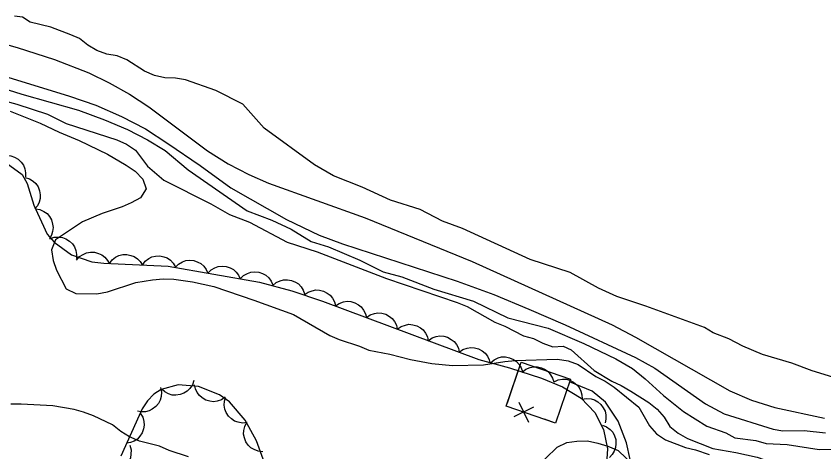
# Model space of a CAD drawing. Extents: x 336540 to 340074, y 5572036 to 5573747.
# Drawn here: x 338867.9 to 338941.3, y 5572895.6 to 5572935.2 of the extents above; entities that cross this region are included whole.
import ezdxf

# ---------------------------------------------------------------- set-up
doc = ezdxf.new("R2010")
doc.units = 0
for name, color, linetype in [('Niveau 1', 7, 'Continuous'), ('Niveau 2', 7, 'Continuous'), ('Niveau 22', 7, 'Continuous'), ('Niveau 37', 7, 'Continuous'), ('Niveau 4', 7, 'Continuous'), ('Niveau 44', 7, 'Continuous')]:
    doc.layers.add(name, color=color, linetype=linetype)

msp = doc.modelspace()

# ---------------------------------------------------------------- linework, layer by layer
at = {"layer": 'Niveau 1'}
for points in [[(338867.35, 5572926.53), (338870.09, 5572925.45), (338871.8, 5572924.63), (338873.62, 5572923.88), (338876.19, 5572922.63), (338877.9, 5572921.64), (338878.7, 5572921.09), (338879.4, 5572920.37), (338879.7, 5572919.47), (338879.2, 5572918.67), (338878.36, 5572918.2), (338877.52, 5572917.85), (338875.72, 5572917.25), (338873.93, 5572916.48), (338871.47, 5572914.85), (338871.1, 5572913.94), (338871.28, 5572912.98), (338871.58, 5572912.08), (338872.46, 5572910.4), (338873.32, 5572909.97), (338875.24, 5572909.95), (338876.2, 5572910.13), (338878.78, 5572910.97), (338880.3, 5572911.23), (338881.26, 5572911.3), (338882.23, 5572911.27), (338883.93, 5572911.02), (338885.86, 5572910.6), (338889.5, 5572909.37), (338893.08, 5572908.08), (338896.4, 5572906.17), (338897.25, 5572905.79), (338899.07, 5572905.2), (338899.93, 5572904.82), (338901.85, 5572904.46), (338903.73, 5572903.99), (338905.66, 5572903.63), (338907.52, 5572903.44), (338910.35, 5572903.49), (338912.27, 5572903.81), (338913.22, 5572903.89), (338917.07, 5572904.02), (338918.03, 5572903.86), (338918.94, 5572903.54), (338920.54, 5572902.44), (338921.4, 5572902.01), (338922.2, 5572901.46), (338924.44, 5572899.64), (338925.43, 5572897.96), (338926.07, 5572897.24), (338926.87, 5572896.69), (338928.69, 5572895.99), (338929.6, 5572895.78), (338930.85, 5572895.35)], [(338883.55, 5572895.13), (338881.79, 5572895.72), (338880.93, 5572896.1), (338879.11, 5572896.57), (338878.2, 5572896.95), (338877.4, 5572897.44), (338876.66, 5572898.05), (338874.94, 5572898.87), (338874.03, 5572899.19), (338873.18, 5572899.45), (338871.25, 5572899.76), (338868.37, 5572899.93), (338867.41, 5572899.91)]]:
    msp.add_lwpolyline(points, dxfattribs=at)
at = {"layer": 'Niveau 2'}
for points in [[(338864.76, 5572933.22), (338868.01, 5572932.32), (338871.38, 5572931.23), (338874.49, 5572930.02), (338876.36, 5572929.11), (338878.19, 5572928.07), (338879.95, 5572926.92), (338885.27, 5572922.93), (338887.17, 5572921.74), (338889.03, 5572920.77), (338890.82, 5572920), (338899.61, 5572916.84), (338909.31, 5572912.89), (338922.04, 5572907.13), (338924.14, 5572906.02), (338932.71, 5572901.13), (338934.69, 5572900.29), (338936.8, 5572899.63), (338941.31, 5572898.66)], [(338857.98, 5572932.43), (338872.74, 5572927.88), (338875.14, 5572927.07), (338877.47, 5572926.06), (338879.65, 5572924.92), (338881.69, 5572923.61), (338884.62, 5572921.61), (338887.39, 5572919.58), (338892.47, 5572916.68), (338895.43, 5572915.26), (338897.53, 5572914.47), (338907.95, 5572911.08), (338911.28, 5572909.88), (338914.47, 5572908.55), (338917.75, 5572907.13), (338924.16, 5572904.16), (338925.91, 5572903.18), (338930.51, 5572899.95), (338932.19, 5572899.05), (338936.64, 5572897.64), (338937.54, 5572897.49), (338939.47, 5572897.52), (338941.4, 5572897.33)], [(338861.62, 5572930.23), (338868.41, 5572928.09), (338873.58, 5572926.63), (338875.94, 5572925.76), (338878.01, 5572924.87), (338879.83, 5572923.94), (338881.44, 5572922.96), (338883.52, 5572921.21)], [(338865.07, 5572927.95), (338867.96, 5572927.16), (338870.74, 5572926.26), (338872.44, 5572925.4), (338877.04, 5572923.92), (338877.94, 5572923.54), (338878.74, 5572922.99), (338879.84, 5572921.55), (338881.32, 5572920.28), (338885.59, 5572918.12), (338887.29, 5572917.14), (338889.11, 5572916.44), (338892.52, 5572914.65), (338895.24, 5572913.75), (338901.54, 5572911.35), (338907.95, 5572909.17), (338908.86, 5572908.8), (338911.36, 5572907.38), (338912.27, 5572907.01), (338913.97, 5572906.14), (338914.88, 5572905.88), (338915.73, 5572905.45), (338916.64, 5572905.13), (338917.57, 5572905.18), (338918.32, 5572904.87), (338920.39, 5572902.98), (338921.99, 5572902), (338922.85, 5572901.62), (338923.71, 5572901.12), (338925.37, 5572900.08), (338926.11, 5572899.47), (338926.75, 5572898.75), (338927.27, 5572897.91), (338928.02, 5572897.3)], [(338883.52, 5572921.21), (338888.89, 5572917.49), (338891.13, 5572916.62), (338892.89, 5572915.83), (338894.69, 5572914.69), (338896.26, 5572914.22), (338899.11, 5572913.01), (338901.24, 5572911.93), (338902.94, 5572911.49), (338905.85, 5572910.37), (338909.43, 5572909.28), (338912.55, 5572907.75), (338916.22, 5572906.84), (338919.46, 5572905.42), (338922.36, 5572904.05), (338923.87, 5572903.17), (338925.04, 5572902.22), (338926.7, 5572900.71), (338928.51, 5572899.26), (338930.62, 5572897.93), (338932.35, 5572897.33), (338933.16, 5572896.86), (338935.09, 5572896.62), (338936, 5572896.35), (338937.92, 5572896.27), (338940.82, 5572895.82), (338944.67, 5572895.89)], [(338928.02, 5572897.3), (338928.88, 5572896.81), (338931.16, 5572895.89), (338933.26, 5572895.54), (338935.19, 5572895.12), (338937.01, 5572894.48), (338937.97, 5572894.38), (338940.85, 5572894.66), (338942.77, 5572894.7)], [(338914.91, 5572893.95), (338917.02, 5572896.02), (338917.92, 5572896.43), (338918.82, 5572896.56), (338919.78, 5572896.58), (338920.74, 5572896.37), (338921.65, 5572896.11), (338922.56, 5572895.73), (338924, 5572894.35)]]:
    msp.add_lwpolyline(points, dxfattribs=at)
at = {"layer": 'Niveau 22'}
msp.add_lwpolyline([(338918.76, 5572875.52), (338918.65, 5572877.9), (338919.37, 5572880.94), (338920.47, 5572884.38), (338921.02, 5572887.46), (338921.49, 5572889.56), (338923.29, 5572892.87), (338923.65, 5572894.9), (338923.34, 5572896.42), (338922.57, 5572898.38), (338921.42, 5572900.1), (338920.21, 5572901.1), (338918.16, 5572901.94)], dxfattribs=at)
at = {"layer": 'Niveau 37'}
for p, q in [((338914.89, 5572899.64), (338913.09, 5572898.77)), ((338913.55, 5572900.1), (338914.43, 5572898.3))]:
    msp.add_line(p, q, dxfattribs=at)
for points in [[(338913.78, 5572903.74), (338918.25, 5572902.2), (338916.88, 5572898.21), (338912.41, 5572899.75), (338913.78, 5572903.74)], [(338912.52, 5572900.06), (338913.78, 5572903.74)], [(338913.78, 5572903.74), (338918.25, 5572902.2), (338916.88, 5572898.21), (338915.88, 5572898.55)]]:
    msp.add_lwpolyline(points, dxfattribs=at)
at = {"layer": 'Niveau 4'}
msp.add_lwpolyline([(338942.86, 5572902.14), (338940.18, 5572902.94), (338938.35, 5572903.64), (338935.67, 5572904.44), (338933.89, 5572905.2), (338932.63, 5572905.86), (338931.2, 5572906.4), (338930.4, 5572906.89), (338925.09, 5572908.83), (338922.46, 5572909.69), (338920.8, 5572910.45), (338918.22, 5572911.88), (338914.57, 5572913.06), (338908.45, 5572915.89), (338906.62, 5572916.54), (338904.58, 5572917.61), (338901.91, 5572918.45), (338899.34, 5572919.64), (338896.72, 5572920.66), (338895.01, 5572921.65), (338890.43, 5572925), (338888.48, 5572927.17), (338886.03, 5572928.42), (338883.29, 5572929.38), (338882.39, 5572929.53), (338881.42, 5572929.56), (338880.46, 5572929.77), (338879.55, 5572930.15), (338877.95, 5572931.19), (338877.09, 5572931.57), (338876.13, 5572931.71), (338875.22, 5572932.03), (338874.42, 5572932.53), (338873.67, 5572933.13), (338872.88, 5572933.46), (338871.05, 5572934.15), (338869.18, 5572934.62), (338868.49, 5572935.06), (338867.76, 5572935.16)], dxfattribs=at)
at = {"layer": 'Niveau 44'}
for points in [[(338865.29, 5572923.05), (338868.46, 5572920.79), (338868.89, 5572919.95), (338869.5, 5572917.99), (338870.73, 5572915.37), (338871.37, 5572914.65), (338872.92, 5572913.49), (338874.79, 5572912.84), (338875.86, 5572912.72), (338881.7, 5572912.46), (338890, 5572910.99), (338892.93, 5572910.23), (338895.71, 5572909.28), (338909.91, 5572903.99), (338912.71, 5572903.21), (338915.61, 5572902.29), (338917.51, 5572901.5), (338919.2, 5572900.47), (338920.46, 5572899.17), (338921.23, 5572897.62), (338921.61, 5572895.87), (338921.5, 5572894.07)], [(338866.31, 5572922.33), (338866.7, 5572922.47), (338867.1, 5572922.5), (338867.43, 5572922.47), (338867.76, 5572922.35), (338868.08, 5572922.16), (338868.35, 5572921.89), (338868.56, 5572921.64), (338868.68, 5572921.31), (338868.76, 5572920.94), (338868.75, 5572920.58)], [(338868.72, 5572920.51), (338869.12, 5572920.39), (338869.45, 5572920.17), (338869.7, 5572919.95), (338869.89, 5572919.65), (338870.03, 5572919.31), (338870.08, 5572918.93), (338870.09, 5572918.6), (338869.99, 5572918.26), (338869.83, 5572917.93), (338869.61, 5572917.65)], [(338869.65, 5572917.66), (338870.07, 5572917.6), (338870.43, 5572917.42), (338870.71, 5572917.24), (338870.93, 5572916.97), (338871.12, 5572916.65), (338871.22, 5572916.28), (338871.27, 5572915.96), (338871.22, 5572915.61), (338871.11, 5572915.26), (338870.93, 5572914.95)], [(338870.97, 5572914.95), (338871.37, 5572915.09), (338871.77, 5572915.1), (338872.1, 5572915.07), (338872.43, 5572914.94), (338872.74, 5572914.74), (338873.01, 5572914.47), (338873.2, 5572914.21), (338873.32, 5572913.88), (338873.39, 5572913.51), (338873.37, 5572913.15)], [(338873.38, 5572913), (338873.66, 5572913.32), (338874, 5572913.53), (338874.3, 5572913.67), (338874.65, 5572913.73), (338875.01, 5572913.72), (338875.38, 5572913.61), (338875.69, 5572913.49), (338875.96, 5572913.26), (338876.2, 5572912.98), (338876.37, 5572912.66)], [(338876.37, 5572912.7), (338876.62, 5572913.03), (338876.94, 5572913.27), (338877.23, 5572913.43), (338877.58, 5572913.51), (338877.95, 5572913.52), (338878.32, 5572913.44), (338878.63, 5572913.34), (338878.92, 5572913.13), (338879.18, 5572912.87), (338879.37, 5572912.56)], [(338879.37, 5572912.56), (338879.61, 5572912.9), (338879.94, 5572913.14), (338880.23, 5572913.3), (338880.57, 5572913.37), (338880.94, 5572913.39), (338881.32, 5572913.31), (338881.63, 5572913.21), (338881.91, 5572913), (338882.17, 5572912.74), (338882.36, 5572912.43)], [(338882.35, 5572912.34), (338882.64, 5572912.64), (338883, 5572912.84), (338883.31, 5572912.96), (338883.66, 5572912.99), (338884.03, 5572912.96), (338884.39, 5572912.83), (338884.68, 5572912.69), (338884.94, 5572912.45), (338885.16, 5572912.15), (338885.31, 5572911.82)], [(338885.31, 5572911.82), (338885.6, 5572912.12), (338885.95, 5572912.32), (338886.26, 5572912.44), (338886.61, 5572912.47), (338886.98, 5572912.43), (338887.34, 5572912.31), (338887.63, 5572912.16), (338887.89, 5572911.92), (338888.11, 5572911.63), (338888.26, 5572911.3)], [(338888.26, 5572911.3), (338888.55, 5572911.6), (338888.91, 5572911.79), (338889.22, 5572911.91), (338889.57, 5572911.94), (338889.93, 5572911.91), (338890.29, 5572911.78), (338890.59, 5572911.64), (338890.84, 5572911.4), (338891.07, 5572911.1), (338891.22, 5572910.77)], [(338891.19, 5572910.68), (338891.51, 5572910.96), (338891.88, 5572911.12), (338892.19, 5572911.22), (338892.55, 5572911.22), (338892.91, 5572911.16), (338893.26, 5572911), (338893.54, 5572910.84), (338893.78, 5572910.58), (338893.98, 5572910.27), (338894.1, 5572909.93)], [(338894.07, 5572909.84), (338894.41, 5572910.09), (338894.79, 5572910.23), (338895.11, 5572910.3), (338895.46, 5572910.28), (338895.82, 5572910.19), (338896.16, 5572910.01), (338896.43, 5572909.82), (338896.64, 5572909.54), (338896.82, 5572909.22), (338896.91, 5572908.87)], [(338896.9, 5572908.84), (338897.24, 5572909.08), (338897.63, 5572909.21), (338897.95, 5572909.27), (338898.3, 5572909.24), (338898.66, 5572909.14), (338898.99, 5572908.95), (338899.25, 5572908.75), (338899.46, 5572908.47), (338899.63, 5572908.14), (338899.71, 5572907.79)], [(338899.71, 5572907.79), (338900.05, 5572908.03), (338900.44, 5572908.16), (338900.76, 5572908.22), (338901.11, 5572908.19), (338901.47, 5572908.09), (338901.8, 5572907.9), (338902.06, 5572907.71), (338902.27, 5572907.42), (338902.44, 5572907.09), (338902.52, 5572906.74)], [(338902.52, 5572906.74), (338902.86, 5572906.98), (338903.25, 5572907.11), (338903.57, 5572907.18), (338903.92, 5572907.14), (338904.28, 5572907.04), (338904.61, 5572906.85), (338904.87, 5572906.66), (338905.08, 5572906.38), (338905.25, 5572906.04), (338905.33, 5572905.69)], [(338905.33, 5572905.69), (338905.67, 5572905.94), (338906.06, 5572906.07), (338906.38, 5572906.13), (338906.73, 5572906.1), (338907.09, 5572906), (338907.42, 5572905.81), (338907.68, 5572905.61), (338907.89, 5572905.33), (338908.06, 5572905), (338908.14, 5572904.65)], [(338908.14, 5572904.65), (338908.48, 5572904.89), (338908.87, 5572905.02), (338909.19, 5572905.08), (338909.54, 5572905.05), (338909.9, 5572904.95), (338910.23, 5572904.76), (338910.5, 5572904.57), (338910.7, 5572904.28), (338910.87, 5572903.95), (338910.96, 5572903.6)], [(338910.99, 5572903.69), (338911.3, 5572903.96), (338911.68, 5572904.12), (338911.99, 5572904.21), (338912.35, 5572904.21), (338912.71, 5572904.14), (338913.06, 5572903.98), (338913.33, 5572903.81), (338913.57, 5572903.54), (338913.76, 5572903.23), (338913.88, 5572902.89)], [(338913.86, 5572902.84), (338914.19, 5572903.1), (338914.57, 5572903.25), (338914.89, 5572903.33), (338915.24, 5572903.31), (338915.6, 5572903.23), (338915.94, 5572903.06), (338916.22, 5572902.88), (338916.44, 5572902.6), (338916.62, 5572902.28), (338916.72, 5572901.94)], [(338890.45, 5572894.61), (338889.74, 5572896.61), (338888.69, 5572898.47), (338887.27, 5572900.13), (338886.38, 5572900.77), (338884.45, 5572901.54), (338882.61, 5572901.67), (338881.08, 5572901.25), (338880.42, 5572900.82), (338879.84, 5572900.23), (338879.36, 5572899.5), (338877.41, 5572895.21)], [(338884.04, 5572902.06), (338883.91, 5572901.67), (338883.67, 5572901.34), (338883.44, 5572901.1), (338883.14, 5572900.92), (338882.79, 5572900.79), (338882.41, 5572900.75), (338882.08, 5572900.75), (338881.75, 5572900.86), (338881.42, 5572901.03), (338881.15, 5572901.27)], [(338886.9, 5572900.56), (338886.55, 5572900.33), (338886.17, 5572900.21), (338885.84, 5572900.15), (338885.49, 5572900.19), (338885.14, 5572900.3), (338884.81, 5572900.5), (338884.55, 5572900.7), (338884.35, 5572900.99), (338884.19, 5572901.32), (338884.11, 5572901.67)], [(338916.75, 5572901.96), (338917.13, 5572902.14), (338917.53, 5572902.19), (338917.86, 5572902.19), (338918.2, 5572902.09), (338918.53, 5572901.93), (338918.82, 5572901.68), (338919.04, 5572901.44), (338919.19, 5572901.12), (338919.29, 5572900.76), (338919.31, 5572900.4)], [(338881.02, 5572901.43), (338881.1, 5572901.02), (338881.06, 5572900.62), (338880.99, 5572900.3), (338880.82, 5572899.99), (338880.58, 5572899.7), (338880.27, 5572899.48), (338879.99, 5572899.32), (338879.64, 5572899.24), (338879.27, 5572899.23), (338878.92, 5572899.29)], [(338888.87, 5572898.26), (338888.46, 5572898.21), (338888.06, 5572898.28), (338887.74, 5572898.39), (338887.45, 5572898.59), (338887.19, 5572898.85), (338886.99, 5572899.17), (338886.86, 5572899.47), (338886.81, 5572899.82), (338886.83, 5572900.19), (338886.92, 5572900.54)], [(338919.29, 5572900.38), (338919.7, 5572900.45), (338920.11, 5572900.4), (338920.43, 5572900.32), (338920.73, 5572900.14), (338921.01, 5572899.89), (338921.22, 5572899.58), (338921.38, 5572899.29), (338921.44, 5572898.95), (338921.45, 5572898.57), (338921.38, 5572898.22)], [(338879.18, 5572899.1), (338879.4, 5572898.74), (338879.5, 5572898.35), (338879.54, 5572898.02), (338879.48, 5572897.67), (338879.36, 5572897.33), (338879.14, 5572897.01), (338878.93, 5572896.76), (338878.63, 5572896.57), (338878.29, 5572896.43), (338877.94, 5572896.37)], [(338890.3, 5572895.61), (338889.89, 5572895.65), (338889.51, 5572895.8), (338889.22, 5572895.96), (338888.97, 5572896.21), (338888.76, 5572896.51), (338888.63, 5572896.88), (338888.56, 5572897.19), (338888.58, 5572897.54), (338888.67, 5572897.9), (338888.83, 5572898.23)], [(338921.14, 5572898.02), (338921.53, 5572897.87), (338921.85, 5572897.61), (338922.08, 5572897.37), (338922.24, 5572897.06), (338922.35, 5572896.71), (338922.36, 5572896.32), (338922.34, 5572896), (338922.22, 5572895.67), (338922.03, 5572895.35), (338921.78, 5572895.09)], [(338878.22, 5572896.19), (338878.34, 5572895.78), (338878.33, 5572895.38), (338878.29, 5572895.05), (338878.14, 5572894.73), (338877.93, 5572894.43), (338877.63, 5572894.18), (338877.37, 5572894), (338877.03, 5572893.89), (338876.66, 5572893.85), (338876.3, 5572893.88)]]:
    msp.add_lwpolyline(points, dxfattribs=at)

doc.saveas('drawing.dxf')
